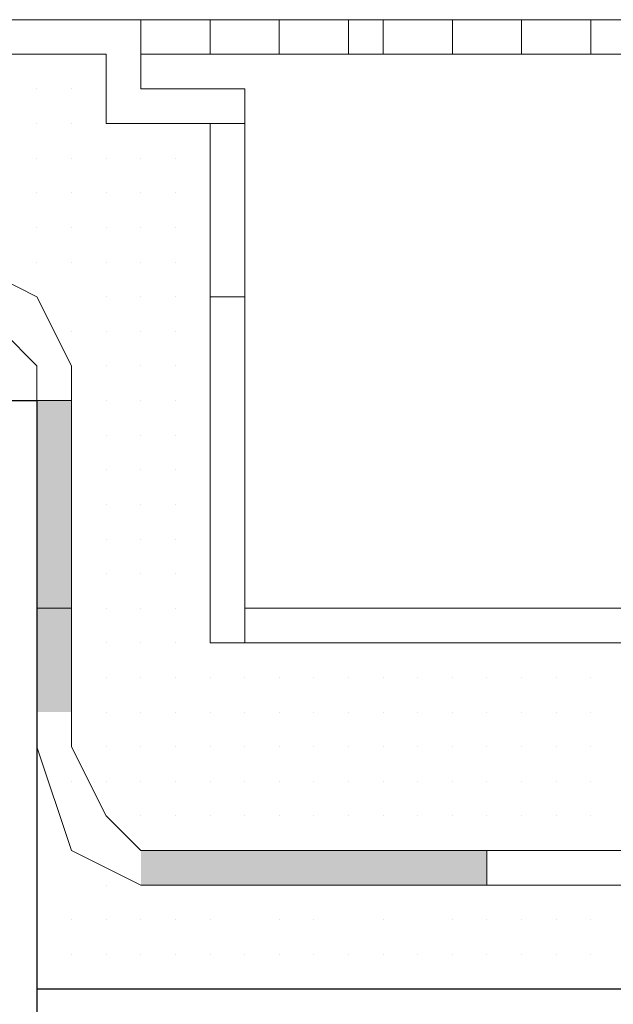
# Model space of a CAD drawing. Header units: metres. Extents: x 5.7 to 89.8, y 4 to 63.5.
# Tile 357 of 475: x 58.209 to 58.375, y 49.584 to 49.858. Entities that reach past the tile are written whole.
import ezdxf

# ---------------------------------------------------------------- set-up
doc = ezdxf.new("R2010")
doc.units = ezdxf.units.M
doc.header["$MEASUREMENT"] = 0
for name, color, linetype in [('PDF17_furn', 7, 'Continuous'), ('PDF17_hatch', 7, 'Continuous'), ('PDF17_hatch-borshi', 7, 'Continuous'), ('PDF17_Isogam', 7, 'Continuous'), ('PDF17_kaff', 7, 'Continuous'), ('PDF17_wall', 7, 'Continuous')]:
    doc.layers.add(name, color=color, linetype=linetype)

msp = doc.modelspace()

# ---------------------------------------------------------------- linework, layer by layer
at = {"layer": 'PDF17_furn', "lineweight": 18}
msp.add_lwpolyline([(58.51275, 49.85751), (58.24308, 49.85751), (58.24308, 49.84788), (58.51275, 49.84788)], close=True, dxfattribs=at)
for points in [[(58.26234, 49.85751), (58.26234, 49.84788)], [(58.2816, 49.85751), (58.2816, 49.84788)], [(58.30086, 49.85751), (58.30086, 49.84788)], [(58.3105, 49.85751), (58.3105, 49.84788)], [(58.32976, 49.85751), (58.32976, 49.84788)], [(58.34902, 49.85751), (58.34902, 49.84788)], [(58.36828, 49.85751), (58.36828, 49.84788)]]:
    msp.add_lwpolyline(points, dxfattribs=at)
at = {"layer": 'PDF17_hatch', "lineweight": 25}
msp.add_lwpolyline([(58.32976, 49.58784), (58.32976, 49.58784)], dxfattribs=at)
at = {"layer": 'PDF17_hatch-borshi', "lineweight": 18}
for points in [[(58.22381, 49.84788), (58.22381, 49.84788)], [(58.22381, 49.84788), (58.22381, 49.84788)], [(58.21418, 49.83825), (58.21418, 49.83825)], [(58.21418, 49.83825), (58.21418, 49.83825)], [(58.21418, 49.83825), (58.21418, 49.83825)], [(58.22381, 49.83825), (58.22381, 49.83825)], [(58.22381, 49.83825), (58.22381, 49.83825)], [(58.22381, 49.83825), (58.22381, 49.83825)], [(58.23345, 49.83825), (58.23345, 49.83825)], [(58.21418, 49.82862), (58.21418, 49.82862)], [(58.21418, 49.82862), (58.21418, 49.82862)], [(58.21418, 49.82862), (58.21418, 49.82862)], [(58.21418, 49.82862), (58.21418, 49.82862)], [(58.22381, 49.82862), (58.22381, 49.82862)], [(58.22381, 49.82862), (58.22381, 49.82862)], [(58.22381, 49.82862), (58.22381, 49.82862)], [(58.22381, 49.82862), (58.22381, 49.82862)], [(58.23345, 49.82862), (58.23345, 49.82862)], [(58.23345, 49.82862), (58.23345, 49.82862)], [(58.23345, 49.82862), (58.23345, 49.82862)], [(58.24308, 49.82862), (58.24308, 49.82862)], [(58.24308, 49.82862), (58.24308, 49.82862)], [(58.25271, 49.82862), (58.25271, 49.82862)], [(58.25271, 49.82862), (58.25271, 49.82862)], [(58.26234, 49.82862), (58.26234, 49.82862)], [(58.21418, 49.81899), (58.21418, 49.81899)], [(58.21418, 49.81899), (58.21418, 49.81899)], [(58.21418, 49.81899), (58.21418, 49.81899)], [(58.21418, 49.81899), (58.21418, 49.81899)], [(58.22381, 49.81899), (58.22381, 49.81899)], [(58.22381, 49.81899), (58.22381, 49.81899)], [(58.22381, 49.81899), (58.22381, 49.81899)], [(58.23345, 49.81899), (58.23345, 49.81899)], [(58.23345, 49.81899), (58.23345, 49.81899)], [(58.23345, 49.81899), (58.23345, 49.81899)], [(58.23345, 49.81899), (58.23345, 49.81899)], [(58.23345, 49.81899), (58.23345, 49.81899)], [(58.24308, 49.81899), (58.24308, 49.81899)], [(58.24308, 49.81899), (58.24308, 49.81899)], [(58.24308, 49.81899), (58.24308, 49.81899)], [(58.25271, 49.81899), (58.25271, 49.81899)], [(58.25271, 49.81899), (58.25271, 49.81899)], [(58.25271, 49.81899), (58.25271, 49.81899)], [(58.25271, 49.81899), (58.25271, 49.81899)], [(58.26234, 49.81899), (58.26234, 49.81899)], [(58.26234, 49.81899), (58.26234, 49.81899)], [(58.26234, 49.81899), (58.26234, 49.81899)], [(58.21418, 49.80936), (58.21418, 49.80936)], [(58.21418, 49.80936), (58.21418, 49.80936)], [(58.21418, 49.80936), (58.21418, 49.80936)], [(58.22381, 49.80936), (58.22381, 49.80936)], [(58.22381, 49.80936), (58.22381, 49.80936)], [(58.22381, 49.80936), (58.22381, 49.80936)], [(58.22381, 49.80936), (58.22381, 49.80936)], [(58.23345, 49.80936), (58.23345, 49.80936)], [(58.23345, 49.80936), (58.23345, 49.80936)], [(58.23345, 49.80936), (58.23345, 49.80936)], [(58.24308, 49.80936), (58.24308, 49.80936)], [(58.24308, 49.80936), (58.24308, 49.80936)], [(58.24308, 49.80936), (58.24308, 49.80936)], [(58.24308, 49.80936), (58.24308, 49.80936)], [(58.25271, 49.80936), (58.25271, 49.80936)], [(58.26234, 49.80936), (58.26234, 49.80936)], [(58.26234, 49.80936), (58.26234, 49.80936)], [(58.26234, 49.80936), (58.26234, 49.80936)], [(58.21418, 49.79972), (58.21418, 49.79972)], [(58.21418, 49.79972), (58.21418, 49.79972)], [(58.21418, 49.79972), (58.21418, 49.79972)], [(58.21418, 49.79972), (58.21418, 49.79972)], [(58.21418, 49.79972), (58.21418, 49.79972)], [(58.22381, 49.79972), (58.22381, 49.79972)], [(58.22381, 49.79972), (58.22381, 49.79972)], [(58.22381, 49.79972), (58.22381, 49.79972)], [(58.23345, 49.79972), (58.23345, 49.79972)], [(58.23345, 49.79972), (58.23345, 49.79972)], [(58.23345, 49.79972), (58.23345, 49.79972)], [(58.23345, 49.79972), (58.23345, 49.79972)], [(58.24308, 49.79972), (58.24308, 49.79972)], [(58.25271, 49.79972), (58.25271, 49.79972)], [(58.25271, 49.79972), (58.25271, 49.79972)], [(58.25271, 49.79972), (58.25271, 49.79972)], [(58.25271, 49.79972), (58.25271, 49.79972)], [(58.25271, 49.79972), (58.25271, 49.79972)], [(58.26234, 49.79972), (58.26234, 49.79972)], [(58.26234, 49.79972), (58.26234, 49.79972)], [(58.21418, 49.79009), (58.21418, 49.79009)], [(58.21418, 49.79009), (58.21418, 49.79009)], [(58.22381, 49.79009), (58.22381, 49.79009)], [(58.22381, 49.79009), (58.22381, 49.79009)], [(58.22381, 49.79009), (58.22381, 49.79009)], [(58.22381, 49.79009), (58.22381, 49.79009)], [(58.23345, 49.79009), (58.23345, 49.79009)], [(58.23345, 49.79009), (58.23345, 49.79009)], [(58.24308, 49.79009), (58.24308, 49.79009)], [(58.24308, 49.79009), (58.24308, 49.79009)], [(58.24308, 49.79009), (58.24308, 49.79009)], [(58.24308, 49.79009), (58.24308, 49.79009)], [(58.24308, 49.79009), (58.24308, 49.79009)], [(58.25271, 49.79009), (58.25271, 49.79009)], [(58.26234, 49.79009), (58.26234, 49.79009)], [(58.26234, 49.79009), (58.26234, 49.79009)], [(58.26234, 49.79009), (58.26234, 49.79009)], [(58.21418, 49.78046), (58.21418, 49.78046)], [(58.23345, 49.78046), (58.23345, 49.78046)], [(58.23345, 49.78046), (58.23345, 49.78046)], [(58.23345, 49.78046), (58.23345, 49.78046)], [(58.23345, 49.78046), (58.23345, 49.78046)], [(58.23345, 49.78046), (58.23345, 49.78046)], [(58.24308, 49.78046), (58.24308, 49.78046)], [(58.24308, 49.78046), (58.24308, 49.78046)], [(58.24308, 49.78046), (58.24308, 49.78046)], [(58.24308, 49.78046), (58.24308, 49.78046)], [(58.25271, 49.78046), (58.25271, 49.78046)], [(58.25271, 49.78046), (58.25271, 49.78046)], [(58.25271, 49.78046), (58.25271, 49.78046)], [(58.25271, 49.78046), (58.25271, 49.78046)], [(58.26234, 49.78046), (58.26234, 49.78046)], [(58.26234, 49.78046), (58.26234, 49.78046)], [(58.26234, 49.78046), (58.26234, 49.78046)], [(58.22381, 49.77083), (58.22381, 49.77083)], [(58.22381, 49.77083), (58.22381, 49.77083)], [(58.23345, 49.77083), (58.23345, 49.77083)], [(58.24308, 49.77083), (58.24308, 49.77083)], [(58.24308, 49.77083), (58.24308, 49.77083)], [(58.24308, 49.77083), (58.24308, 49.77083)], [(58.24308, 49.77083), (58.24308, 49.77083)], [(58.25271, 49.77083), (58.25271, 49.77083)], [(58.25271, 49.77083), (58.25271, 49.77083)], [(58.25271, 49.77083), (58.25271, 49.77083)], [(58.26234, 49.77083), (58.26234, 49.77083)], [(58.26234, 49.77083), (58.26234, 49.77083)], [(58.26234, 49.77083), (58.26234, 49.77083)], [(58.22381, 49.7612), (58.22381, 49.7612)], [(58.22381, 49.7612), (58.22381, 49.7612)], [(58.22381, 49.7612), (58.22381, 49.7612)], [(58.23345, 49.7612), (58.23345, 49.7612)], [(58.23345, 49.7612), (58.23345, 49.7612)], [(58.23345, 49.7612), (58.23345, 49.7612)], [(58.23345, 49.7612), (58.23345, 49.7612)], [(58.24308, 49.7612), (58.24308, 49.7612)], [(58.24308, 49.7612), (58.24308, 49.7612)], [(58.24308, 49.7612), (58.24308, 49.7612)], [(58.24308, 49.7612), (58.24308, 49.7612)], [(58.25271, 49.7612), (58.25271, 49.7612)], [(58.25271, 49.7612), (58.25271, 49.7612)], [(58.25271, 49.7612), (58.25271, 49.7612)], [(58.26234, 49.7612), (58.26234, 49.7612)], [(58.26234, 49.7612), (58.26234, 49.7612)], [(58.21418, 49.75157), (58.21418, 49.75157)], [(58.22381, 49.75157), (58.22381, 49.75157)], [(58.22381, 49.75157), (58.22381, 49.75157)], [(58.23345, 49.75157), (58.23345, 49.75157)], [(58.23345, 49.75157), (58.23345, 49.75157)], [(58.23345, 49.75157), (58.23345, 49.75157)], [(58.24308, 49.75157), (58.24308, 49.75157)], [(58.24308, 49.75157), (58.24308, 49.75157)], [(58.24308, 49.75157), (58.24308, 49.75157)], [(58.24308, 49.75157), (58.24308, 49.75157)], [(58.24308, 49.75157), (58.24308, 49.75157)], [(58.24308, 49.75157), (58.24308, 49.75157)], [(58.25271, 49.75157), (58.25271, 49.75157)], [(58.25271, 49.75157), (58.25271, 49.75157)], [(58.25271, 49.75157), (58.25271, 49.75157)], [(58.26234, 49.75157), (58.26234, 49.75157)], [(58.26234, 49.75157), (58.26234, 49.75157)], [(58.26234, 49.75157), (58.26234, 49.75157)], [(58.22381, 49.74194), (58.22381, 49.74194)], [(58.23345, 49.74194), (58.23345, 49.74194)], [(58.23345, 49.74194), (58.23345, 49.74194)], [(58.23345, 49.74194), (58.23345, 49.74194)], [(58.24308, 49.74194), (58.24308, 49.74194)], [(58.24308, 49.74194), (58.24308, 49.74194)], [(58.24308, 49.74194), (58.24308, 49.74194)], [(58.25271, 49.74194), (58.25271, 49.74194)], [(58.25271, 49.74194), (58.25271, 49.74194)], [(58.25271, 49.74194), (58.25271, 49.74194)], [(58.25271, 49.74194), (58.25271, 49.74194)], [(58.26234, 49.74194), (58.26234, 49.74194)], [(58.22381, 49.73231), (58.22381, 49.73231)], [(58.22381, 49.73231), (58.22381, 49.73231)], [(58.22381, 49.73231), (58.22381, 49.73231)], [(58.23345, 49.73231), (58.23345, 49.73231)], [(58.23345, 49.73231), (58.23345, 49.73231)], [(58.23345, 49.73231), (58.23345, 49.73231)], [(58.24308, 49.73231), (58.24308, 49.73231)], [(58.24308, 49.73231), (58.24308, 49.73231)], [(58.24308, 49.73231), (58.24308, 49.73231)], [(58.24308, 49.73231), (58.24308, 49.73231)], [(58.25271, 49.73231), (58.25271, 49.73231)], [(58.25271, 49.73231), (58.25271, 49.73231)], [(58.26234, 49.73231), (58.26234, 49.73231)], [(58.26234, 49.73231), (58.26234, 49.73231)], [(58.26234, 49.73231), (58.26234, 49.73231)], [(58.22381, 49.72268), (58.22381, 49.72268)], [(58.22381, 49.72268), (58.22381, 49.72268)], [(58.22381, 49.72268), (58.22381, 49.72268)], [(58.23345, 49.72268), (58.23345, 49.72268)], [(58.23345, 49.72268), (58.23345, 49.72268)], [(58.23345, 49.72268), (58.23345, 49.72268)], [(58.23345, 49.72268), (58.23345, 49.72268)], [(58.24308, 49.72268), (58.24308, 49.72268)], [(58.24308, 49.72268), (58.24308, 49.72268)], [(58.24308, 49.72268), (58.24308, 49.72268)], [(58.24308, 49.72268), (58.24308, 49.72268)], [(58.25271, 49.72268), (58.25271, 49.72268)], [(58.25271, 49.72268), (58.25271, 49.72268)], [(58.25271, 49.72268), (58.25271, 49.72268)], [(58.26234, 49.72268), (58.26234, 49.72268)], [(58.22381, 49.71304), (58.22381, 49.71304)], [(58.22381, 49.71304), (58.22381, 49.71304)], [(58.23345, 49.71304), (58.23345, 49.71304)], [(58.23345, 49.71304), (58.23345, 49.71304)], [(58.23345, 49.71304), (58.23345, 49.71304)], [(58.23345, 49.71304), (58.23345, 49.71304)], [(58.24308, 49.71304), (58.24308, 49.71304)], [(58.24308, 49.71304), (58.24308, 49.71304)], [(58.24308, 49.71304), (58.24308, 49.71304)], [(58.24308, 49.71304), (58.24308, 49.71304)], [(58.25271, 49.71304), (58.25271, 49.71304)], [(58.25271, 49.71304), (58.25271, 49.71304)], [(58.25271, 49.71304), (58.25271, 49.71304)], [(58.26234, 49.71304), (58.26234, 49.71304)], [(58.26234, 49.71304), (58.26234, 49.71304)], [(58.26234, 49.71304), (58.26234, 49.71304)], [(58.26234, 49.71304), (58.26234, 49.71304)], [(58.22381, 49.70341), (58.22381, 49.70341)], [(58.22381, 49.70341), (58.22381, 49.70341)], [(58.22381, 49.70341), (58.22381, 49.70341)], [(58.22381, 49.70341), (58.22381, 49.70341)], [(58.23345, 49.70341), (58.23345, 49.70341)], [(58.23345, 49.70341), (58.23345, 49.70341)], [(58.23345, 49.70341), (58.23345, 49.70341)], [(58.23345, 49.70341), (58.23345, 49.70341)], [(58.24308, 49.70341), (58.24308, 49.70341)], [(58.24308, 49.70341), (58.24308, 49.70341)], [(58.24308, 49.70341), (58.24308, 49.70341)], [(58.25271, 49.70341), (58.25271, 49.70341)], [(58.25271, 49.70341), (58.25271, 49.70341)], [(58.26234, 49.70341), (58.26234, 49.70341)], [(58.26234, 49.70341), (58.26234, 49.70341)], [(58.22381, 49.69378), (58.22381, 49.69378)], [(58.23345, 49.69378), (58.23345, 49.69378)], [(58.23345, 49.69378), (58.23345, 49.69378)], [(58.23345, 49.69378), (58.23345, 49.69378)], [(58.23345, 49.69378), (58.23345, 49.69378)], [(58.24308, 49.69378), (58.24308, 49.69378)], [(58.24308, 49.69378), (58.24308, 49.69378)], [(58.24308, 49.69378), (58.24308, 49.69378)], [(58.24308, 49.69378), (58.24308, 49.69378)], [(58.25271, 49.69378), (58.25271, 49.69378)], [(58.25271, 49.69378), (58.25271, 49.69378)], [(58.25271, 49.69378), (58.25271, 49.69378)], [(58.25271, 49.69378), (58.25271, 49.69378)], [(58.25271, 49.69378), (58.25271, 49.69378)], [(58.26234, 49.69378), (58.26234, 49.69378)], [(58.26234, 49.69378), (58.26234, 49.69378)], [(58.22381, 49.68415), (58.22381, 49.68415)], [(58.22381, 49.68415), (58.22381, 49.68415)], [(58.23345, 49.68415), (58.23345, 49.68415)], [(58.23345, 49.68415), (58.23345, 49.68415)], [(58.23345, 49.68415), (58.23345, 49.68415)], [(58.23345, 49.68415), (58.23345, 49.68415)], [(58.24308, 49.68415), (58.24308, 49.68415)], [(58.24308, 49.68415), (58.24308, 49.68415)], [(58.24308, 49.68415), (58.24308, 49.68415)], [(58.24308, 49.68415), (58.24308, 49.68415)], [(58.25271, 49.68415), (58.25271, 49.68415)], [(58.25271, 49.68415), (58.25271, 49.68415)], [(58.25271, 49.68415), (58.25271, 49.68415)], [(58.25271, 49.68415), (58.25271, 49.68415)], [(58.25271, 49.68415), (58.25271, 49.68415)], [(58.26234, 49.68415), (58.26234, 49.68415)], [(58.26234, 49.68415), (58.26234, 49.68415)], [(58.27197, 49.68415), (58.27197, 49.68415)], [(58.27197, 49.68415), (58.27197, 49.68415)], [(58.2816, 49.68415), (58.2816, 49.68415)], [(58.2816, 49.68415), (58.2816, 49.68415)], [(58.29123, 49.68415), (58.29123, 49.68415)], [(58.30086, 49.68415), (58.30086, 49.68415)], [(58.30086, 49.68415), (58.30086, 49.68415)], [(58.3105, 49.68415), (58.3105, 49.68415)], [(58.3105, 49.68415), (58.3105, 49.68415)], [(58.32013, 49.68415), (58.32013, 49.68415)], [(58.32976, 49.68415), (58.32976, 49.68415)], [(58.32976, 49.68415), (58.32976, 49.68415)], [(58.32976, 49.68415), (58.32976, 49.68415)], [(58.33939, 49.68415), (58.33939, 49.68415)], [(58.33939, 49.68415), (58.33939, 49.68415)], [(58.33939, 49.68415), (58.33939, 49.68415)], [(58.33939, 49.68415), (58.33939, 49.68415)], [(58.34902, 49.68415), (58.34902, 49.68415)], [(58.35865, 49.68415), (58.35865, 49.68415)], [(58.35865, 49.68415), (58.35865, 49.68415)], [(58.35865, 49.68415), (58.35865, 49.68415)], [(58.35865, 49.68415), (58.35865, 49.68415)], [(58.36828, 49.68415), (58.36828, 49.68415)], [(58.22381, 49.67452), (58.22381, 49.67452)], [(58.23345, 49.67452), (58.23345, 49.67452)], [(58.23345, 49.67452), (58.23345, 49.67452)], [(58.23345, 49.67452), (58.23345, 49.67452)], [(58.24308, 49.67452), (58.24308, 49.67452)], [(58.24308, 49.67452), (58.24308, 49.67452)], [(58.25271, 49.67452), (58.25271, 49.67452)], [(58.25271, 49.67452), (58.25271, 49.67452)], [(58.25271, 49.67452), (58.25271, 49.67452)], [(58.26234, 49.67452), (58.26234, 49.67452)], [(58.26234, 49.67452), (58.26234, 49.67452)], [(58.26234, 49.67452), (58.26234, 49.67452)], [(58.27197, 49.67452), (58.27197, 49.67452)], [(58.27197, 49.67452), (58.27197, 49.67452)], [(58.2816, 49.67452), (58.2816, 49.67452)], [(58.2816, 49.67452), (58.2816, 49.67452)], [(58.2816, 49.67452), (58.2816, 49.67452)], [(58.2816, 49.67452), (58.2816, 49.67452)], [(58.29123, 49.67452), (58.29123, 49.67452)], [(58.29123, 49.67452), (58.29123, 49.67452)], [(58.29123, 49.67452), (58.29123, 49.67452)], [(58.30086, 49.67452), (58.30086, 49.67452)], [(58.30086, 49.67452), (58.30086, 49.67452)], [(58.30086, 49.67452), (58.30086, 49.67452)], [(58.30086, 49.67452), (58.30086, 49.67452)], [(58.30086, 49.67452), (58.30086, 49.67452)], [(58.3105, 49.67452), (58.3105, 49.67452)], [(58.3105, 49.67452), (58.3105, 49.67452)], [(58.3105, 49.67452), (58.3105, 49.67452)], [(58.3105, 49.67452), (58.3105, 49.67452)], [(58.3105, 49.67452), (58.3105, 49.67452)], [(58.32013, 49.67452), (58.32013, 49.67452)], [(58.32013, 49.67452), (58.32013, 49.67452)], [(58.32013, 49.67452), (58.32013, 49.67452)], [(58.32013, 49.67452), (58.32013, 49.67452)], [(58.32976, 49.67452), (58.32976, 49.67452)], [(58.32976, 49.67452), (58.32976, 49.67452)], [(58.32976, 49.67452), (58.32976, 49.67452)], [(58.33939, 49.67452), (58.33939, 49.67452)], [(58.33939, 49.67452), (58.33939, 49.67452)], [(58.34902, 49.67452), (58.34902, 49.67452)], [(58.34902, 49.67452), (58.34902, 49.67452)], [(58.34902, 49.67452), (58.34902, 49.67452)], [(58.35865, 49.67452), (58.35865, 49.67452)], [(58.35865, 49.67452), (58.35865, 49.67452)], [(58.35865, 49.67452), (58.35865, 49.67452)], [(58.36828, 49.67452), (58.36828, 49.67452)], [(58.36828, 49.67452), (58.36828, 49.67452)], [(58.36828, 49.67452), (58.36828, 49.67452)], [(58.36828, 49.67452), (58.36828, 49.67452)], [(58.36828, 49.67452), (58.36828, 49.67452)], [(58.22381, 49.66489), (58.22381, 49.66489)], [(58.22381, 49.66489), (58.22381, 49.66489)], [(58.22381, 49.66489), (58.22381, 49.66489)], [(58.22381, 49.66489), (58.22381, 49.66489)], [(58.23345, 49.66489), (58.23345, 49.66489)], [(58.23345, 49.66489), (58.23345, 49.66489)], [(58.23345, 49.66489), (58.23345, 49.66489)], [(58.23345, 49.66489), (58.23345, 49.66489)], [(58.24308, 49.66489), (58.24308, 49.66489)], [(58.24308, 49.66489), (58.24308, 49.66489)], [(58.24308, 49.66489), (58.24308, 49.66489)], [(58.24308, 49.66489), (58.24308, 49.66489)], [(58.24308, 49.66489), (58.24308, 49.66489)], [(58.25271, 49.66489), (58.25271, 49.66489)], [(58.25271, 49.66489), (58.25271, 49.66489)], [(58.25271, 49.66489), (58.25271, 49.66489)], [(58.26234, 49.66489), (58.26234, 49.66489)], [(58.26234, 49.66489), (58.26234, 49.66489)], [(58.26234, 49.66489), (58.26234, 49.66489)], [(58.27197, 49.66489), (58.27197, 49.66489)], [(58.27197, 49.66489), (58.27197, 49.66489)], [(58.27197, 49.66489), (58.27197, 49.66489)], [(58.2816, 49.66489), (58.2816, 49.66489)], [(58.2816, 49.66489), (58.2816, 49.66489)], [(58.2816, 49.66489), (58.2816, 49.66489)], [(58.29123, 49.66489), (58.29123, 49.66489)], [(58.29123, 49.66489), (58.29123, 49.66489)], [(58.29123, 49.66489), (58.29123, 49.66489)], [(58.29123, 49.66489), (58.29123, 49.66489)], [(58.30086, 49.66489), (58.30086, 49.66489)], [(58.30086, 49.66489), (58.30086, 49.66489)], [(58.3105, 49.66489), (58.3105, 49.66489)], [(58.3105, 49.66489), (58.3105, 49.66489)], [(58.3105, 49.66489), (58.3105, 49.66489)], [(58.3105, 49.66489), (58.3105, 49.66489)], [(58.32013, 49.66489), (58.32013, 49.66489)], [(58.32013, 49.66489), (58.32013, 49.66489)], [(58.32013, 49.66489), (58.32013, 49.66489)], [(58.32976, 49.66489), (58.32976, 49.66489)], [(58.32976, 49.66489), (58.32976, 49.66489)], [(58.32976, 49.66489), (58.32976, 49.66489)], [(58.32976, 49.66489), (58.32976, 49.66489)], [(58.33939, 49.66489), (58.33939, 49.66489)], [(58.33939, 49.66489), (58.33939, 49.66489)], [(58.33939, 49.66489), (58.33939, 49.66489)], [(58.33939, 49.66489), (58.33939, 49.66489)], [(58.34902, 49.66489), (58.34902, 49.66489)], [(58.34902, 49.66489), (58.34902, 49.66489)], [(58.34902, 49.66489), (58.34902, 49.66489)], [(58.35865, 49.66489), (58.35865, 49.66489)], [(58.35865, 49.66489), (58.35865, 49.66489)], [(58.35865, 49.66489), (58.35865, 49.66489)], [(58.35865, 49.66489), (58.35865, 49.66489)], [(58.36828, 49.66489), (58.36828, 49.66489)], [(58.22381, 49.65526), (58.22381, 49.65526)], [(58.23345, 49.65526), (58.23345, 49.65526)], [(58.23345, 49.65526), (58.23345, 49.65526)], [(58.23345, 49.65526), (58.23345, 49.65526)], [(58.23345, 49.65526), (58.23345, 49.65526)], [(58.24308, 49.65526), (58.24308, 49.65526)], [(58.24308, 49.65526), (58.24308, 49.65526)], [(58.24308, 49.65526), (58.24308, 49.65526)], [(58.25271, 49.65526), (58.25271, 49.65526)], [(58.25271, 49.65526), (58.25271, 49.65526)], [(58.25271, 49.65526), (58.25271, 49.65526)], [(58.26234, 49.65526), (58.26234, 49.65526)], [(58.26234, 49.65526), (58.26234, 49.65526)], [(58.26234, 49.65526), (58.26234, 49.65526)], [(58.27197, 49.65526), (58.27197, 49.65526)], [(58.27197, 49.65526), (58.27197, 49.65526)], [(58.27197, 49.65526), (58.27197, 49.65526)], [(58.2816, 49.65526), (58.2816, 49.65526)], [(58.2816, 49.65526), (58.2816, 49.65526)], [(58.2816, 49.65526), (58.2816, 49.65526)], [(58.2816, 49.65526), (58.2816, 49.65526)], [(58.29123, 49.65526), (58.29123, 49.65526)], [(58.29123, 49.65526), (58.29123, 49.65526)], [(58.30086, 49.65526), (58.30086, 49.65526)], [(58.30086, 49.65526), (58.30086, 49.65526)], [(58.30086, 49.65526), (58.30086, 49.65526)], [(58.3105, 49.65526), (58.3105, 49.65526)], [(58.3105, 49.65526), (58.3105, 49.65526)], [(58.32013, 49.65526), (58.32013, 49.65526)], [(58.32013, 49.65526), (58.32013, 49.65526)], [(58.32013, 49.65526), (58.32013, 49.65526)], [(58.32013, 49.65526), (58.32013, 49.65526)], [(58.32976, 49.65526), (58.32976, 49.65526)], [(58.32976, 49.65526), (58.32976, 49.65526)], [(58.32976, 49.65526), (58.32976, 49.65526)], [(58.33939, 49.65526), (58.33939, 49.65526)], [(58.33939, 49.65526), (58.33939, 49.65526)], [(58.34902, 49.65526), (58.34902, 49.65526)], [(58.34902, 49.65526), (58.34902, 49.65526)], [(58.34902, 49.65526), (58.34902, 49.65526)], [(58.34902, 49.65526), (58.34902, 49.65526)], [(58.35865, 49.65526), (58.35865, 49.65526)], [(58.35865, 49.65526), (58.35865, 49.65526)], [(58.36828, 49.65526), (58.36828, 49.65526)], [(58.36828, 49.65526), (58.36828, 49.65526)], [(58.36828, 49.65526), (58.36828, 49.65526)], [(58.36828, 49.65526), (58.36828, 49.65526)], [(58.22381, 49.64563), (58.22381, 49.64563)], [(58.22381, 49.64563), (58.22381, 49.64563)], [(58.23345, 49.64563), (58.23345, 49.64563)], [(58.23345, 49.64563), (58.23345, 49.64563)], [(58.23345, 49.64563), (58.23345, 49.64563)], [(58.24308, 49.64563), (58.24308, 49.64563)], [(58.24308, 49.64563), (58.24308, 49.64563)], [(58.24308, 49.64563), (58.24308, 49.64563)], [(58.25271, 49.64563), (58.25271, 49.64563)], [(58.25271, 49.64563), (58.25271, 49.64563)], [(58.25271, 49.64563), (58.25271, 49.64563)], [(58.25271, 49.64563), (58.25271, 49.64563)], [(58.26234, 49.64563), (58.26234, 49.64563)], [(58.26234, 49.64563), (58.26234, 49.64563)], [(58.26234, 49.64563), (58.26234, 49.64563)], [(58.27197, 49.64563), (58.27197, 49.64563)], [(58.27197, 49.64563), (58.27197, 49.64563)], [(58.27197, 49.64563), (58.27197, 49.64563)], [(58.27197, 49.64563), (58.27197, 49.64563)], [(58.2816, 49.64563), (58.2816, 49.64563)], [(58.2816, 49.64563), (58.2816, 49.64563)], [(58.2816, 49.64563), (58.2816, 49.64563)], [(58.29123, 49.64563), (58.29123, 49.64563)], [(58.29123, 49.64563), (58.29123, 49.64563)], [(58.29123, 49.64563), (58.29123, 49.64563)], [(58.29123, 49.64563), (58.29123, 49.64563)], [(58.30086, 49.64563), (58.30086, 49.64563)], [(58.30086, 49.64563), (58.30086, 49.64563)], [(58.30086, 49.64563), (58.30086, 49.64563)], [(58.30086, 49.64563), (58.30086, 49.64563)], [(58.3105, 49.64563), (58.3105, 49.64563)], [(58.3105, 49.64563), (58.3105, 49.64563)], [(58.3105, 49.64563), (58.3105, 49.64563)], [(58.3105, 49.64563), (58.3105, 49.64563)], [(58.3105, 49.64563), (58.3105, 49.64563)], [(58.32013, 49.64563), (58.32013, 49.64563)], [(58.32013, 49.64563), (58.32013, 49.64563)], [(58.32013, 49.64563), (58.32013, 49.64563)], [(58.32013, 49.64563), (58.32013, 49.64563)], [(58.32976, 49.64563), (58.32976, 49.64563)], [(58.32976, 49.64563), (58.32976, 49.64563)], [(58.33939, 49.64563), (58.33939, 49.64563)], [(58.33939, 49.64563), (58.33939, 49.64563)], [(58.33939, 49.64563), (58.33939, 49.64563)], [(58.34902, 49.64563), (58.34902, 49.64563)], [(58.34902, 49.64563), (58.34902, 49.64563)], [(58.35865, 49.64563), (58.35865, 49.64563)], [(58.35865, 49.64563), (58.35865, 49.64563)], [(58.35865, 49.64563), (58.35865, 49.64563)], [(58.35865, 49.64563), (58.35865, 49.64563)], [(58.35865, 49.64563), (58.35865, 49.64563)], [(58.35865, 49.64563), (58.35865, 49.64563)], [(58.36828, 49.64563), (58.36828, 49.64563)], [(58.36828, 49.64563), (58.36828, 49.64563)], [(58.23345, 49.63599), (58.23345, 49.63599)], [(58.23345, 49.63599), (58.23345, 49.63599)], [(58.23345, 49.63599), (58.23345, 49.63599)], [(58.23345, 49.63599), (58.23345, 49.63599)], [(58.23345, 49.63599), (58.23345, 49.63599)], [(58.24308, 49.63599), (58.24308, 49.63599)], [(58.24308, 49.63599), (58.24308, 49.63599)], [(58.24308, 49.63599), (58.24308, 49.63599)], [(58.25271, 49.63599), (58.25271, 49.63599)], [(58.25271, 49.63599), (58.25271, 49.63599)], [(58.26234, 49.63599), (58.26234, 49.63599)], [(58.26234, 49.63599), (58.26234, 49.63599)], [(58.26234, 49.63599), (58.26234, 49.63599)], [(58.27197, 49.63599), (58.27197, 49.63599)], [(58.27197, 49.63599), (58.27197, 49.63599)], [(58.2816, 49.63599), (58.2816, 49.63599)], [(58.2816, 49.63599), (58.2816, 49.63599)], [(58.2816, 49.63599), (58.2816, 49.63599)], [(58.2816, 49.63599), (58.2816, 49.63599)], [(58.29123, 49.63599), (58.29123, 49.63599)], [(58.29123, 49.63599), (58.29123, 49.63599)], [(58.29123, 49.63599), (58.29123, 49.63599)], [(58.30086, 49.63599), (58.30086, 49.63599)], [(58.30086, 49.63599), (58.30086, 49.63599)], [(58.30086, 49.63599), (58.30086, 49.63599)], [(58.30086, 49.63599), (58.30086, 49.63599)], [(58.3105, 49.63599), (58.3105, 49.63599)], [(58.3105, 49.63599), (58.3105, 49.63599)], [(58.3105, 49.63599), (58.3105, 49.63599)], [(58.32013, 49.63599), (58.32013, 49.63599)], [(58.32013, 49.63599), (58.32013, 49.63599)], [(58.32013, 49.63599), (58.32013, 49.63599)], [(58.32013, 49.63599), (58.32013, 49.63599)], [(58.32976, 49.63599), (58.32976, 49.63599)], [(58.32976, 49.63599), (58.32976, 49.63599)], [(58.32976, 49.63599), (58.32976, 49.63599)], [(58.32976, 49.63599), (58.32976, 49.63599)], [(58.33939, 49.63599), (58.33939, 49.63599)], [(58.33939, 49.63599), (58.33939, 49.63599)], [(58.33939, 49.63599), (58.33939, 49.63599)], [(58.33939, 49.63599), (58.33939, 49.63599)], [(58.34902, 49.63599), (58.34902, 49.63599)], [(58.34902, 49.63599), (58.34902, 49.63599)], [(58.34902, 49.63599), (58.34902, 49.63599)], [(58.34902, 49.63599), (58.34902, 49.63599)], [(58.35865, 49.63599), (58.35865, 49.63599)], [(58.36828, 49.63599), (58.36828, 49.63599)], [(58.36828, 49.63599), (58.36828, 49.63599)], [(58.36828, 49.63599), (58.36828, 49.63599)], [(58.27197, 49.62636), (58.27197, 49.62636)], [(58.2816, 49.62636), (58.2816, 49.62636)], [(58.34902, 49.62636), (58.34902, 49.62636)], [(58.23345, 49.61673), (58.23345, 49.61673)], [(58.24308, 49.61673), (58.24308, 49.61673)], [(58.24308, 49.61673), (58.24308, 49.61673)], [(58.24308, 49.61673), (58.24308, 49.61673)], [(58.25271, 49.61673), (58.25271, 49.61673)], [(58.26234, 49.61673), (58.26234, 49.61673)], [(58.26234, 49.61673), (58.26234, 49.61673)], [(58.27197, 49.61673), (58.27197, 49.61673)], [(58.2816, 49.61673), (58.2816, 49.61673)], [(58.2816, 49.61673), (58.2816, 49.61673)], [(58.2816, 49.61673), (58.2816, 49.61673)], [(58.29123, 49.61673), (58.29123, 49.61673)], [(58.29123, 49.61673), (58.29123, 49.61673)], [(58.30086, 49.61673), (58.30086, 49.61673)], [(58.32013, 49.61673), (58.32013, 49.61673)], [(58.32013, 49.61673), (58.32013, 49.61673)], [(58.32013, 49.61673), (58.32013, 49.61673)], [(58.34902, 49.61673), (58.34902, 49.61673)], [(58.34902, 49.61673), (58.34902, 49.61673)], [(58.34902, 49.61673), (58.34902, 49.61673)], [(58.36828, 49.61673), (58.36828, 49.61673)], [(58.21418, 49.6071), (58.21418, 49.6071)], [(58.22381, 49.6071), (58.22381, 49.6071)], [(58.22381, 49.6071), (58.22381, 49.6071)], [(58.22381, 49.6071), (58.22381, 49.6071)], [(58.23345, 49.6071), (58.23345, 49.6071)], [(58.23345, 49.6071), (58.23345, 49.6071)], [(58.23345, 49.6071), (58.23345, 49.6071)], [(58.24308, 49.6071), (58.24308, 49.6071)], [(58.25271, 49.6071), (58.25271, 49.6071)], [(58.25271, 49.6071), (58.25271, 49.6071)], [(58.26234, 49.6071), (58.26234, 49.6071)], [(58.2816, 49.6071), (58.2816, 49.6071)], [(58.29123, 49.6071), (58.29123, 49.6071)], [(58.29123, 49.6071), (58.29123, 49.6071)], [(58.3105, 49.6071), (58.3105, 49.6071)], [(58.3105, 49.6071), (58.3105, 49.6071)], [(58.32976, 49.6071), (58.32976, 49.6071)], [(58.33939, 49.6071), (58.33939, 49.6071)], [(58.33939, 49.6071), (58.33939, 49.6071)], [(58.33939, 49.6071), (58.33939, 49.6071)], [(58.34902, 49.6071), (58.34902, 49.6071)], [(58.35865, 49.6071), (58.35865, 49.6071)], [(58.35865, 49.6071), (58.35865, 49.6071)], [(58.35865, 49.6071), (58.35865, 49.6071)], [(58.36828, 49.6071), (58.36828, 49.6071)], [(58.36828, 49.6071), (58.36828, 49.6071)], [(58.22381, 49.59747), (58.22381, 49.59747)], [(58.23345, 49.59747), (58.23345, 49.59747)], [(58.23345, 49.59747), (58.23345, 49.59747)], [(58.23345, 49.59747), (58.23345, 49.59747)], [(58.24308, 49.59747), (58.24308, 49.59747)], [(58.24308, 49.59747), (58.24308, 49.59747)], [(58.25271, 49.59747), (58.25271, 49.59747)], [(58.26234, 49.59747), (58.26234, 49.59747)], [(58.26234, 49.59747), (58.26234, 49.59747)], [(58.26234, 49.59747), (58.26234, 49.59747)], [(58.27197, 49.59747), (58.27197, 49.59747)], [(58.27197, 49.59747), (58.27197, 49.59747)], [(58.27197, 49.59747), (58.27197, 49.59747)], [(58.2816, 49.59747), (58.2816, 49.59747)], [(58.2816, 49.59747), (58.2816, 49.59747)], [(58.29123, 49.59747), (58.29123, 49.59747)], [(58.29123, 49.59747), (58.29123, 49.59747)], [(58.30086, 49.59747), (58.30086, 49.59747)], [(58.30086, 49.59747), (58.30086, 49.59747)], [(58.30086, 49.59747), (58.30086, 49.59747)], [(58.30086, 49.59747), (58.30086, 49.59747)], [(58.3105, 49.59747), (58.3105, 49.59747)], [(58.3105, 49.59747), (58.3105, 49.59747)], [(58.3105, 49.59747), (58.3105, 49.59747)], [(58.32013, 49.59747), (58.32013, 49.59747)], [(58.32013, 49.59747), (58.32013, 49.59747)], [(58.32976, 49.59747), (58.32976, 49.59747)], [(58.32976, 49.59747), (58.32976, 49.59747)], [(58.33939, 49.59747), (58.33939, 49.59747)], [(58.33939, 49.59747), (58.33939, 49.59747)], [(58.34902, 49.59747), (58.34902, 49.59747)], [(58.35865, 49.59747), (58.35865, 49.59747)], [(58.36828, 49.59747), (58.36828, 49.59747)], [(58.36828, 49.59747), (58.36828, 49.59747)], [(58.36828, 49.59747), (58.36828, 49.59747)], [(58.22381, 49.58784), (58.22381, 49.58784)], [(58.22381, 49.58784), (58.22381, 49.58784)], [(58.23345, 49.58784), (58.23345, 49.58784)], [(58.24308, 49.58784), (58.24308, 49.58784)], [(58.24308, 49.58784), (58.24308, 49.58784)], [(58.25271, 49.58784), (58.25271, 49.58784)], [(58.27197, 49.58784), (58.27197, 49.58784)], [(58.27197, 49.58784), (58.27197, 49.58784)], [(58.29123, 49.58784), (58.29123, 49.58784)], [(58.3105, 49.58784), (58.3105, 49.58784)], [(58.33939, 49.58784), (58.33939, 49.58784)], [(58.34902, 49.58784), (58.34902, 49.58784)], [(58.35865, 49.58784), (58.35865, 49.58784)]]:
    msp.add_lwpolyline(points, dxfattribs=at)
at = {"layer": 'PDF17_Isogam', "lineweight": 13}
for points in [[(57.88672, 49.75157), (57.90598, 49.78046), (57.93488, 49.79009), (58.19492, 49.79009), (58.21418, 49.78046), (58.22381, 49.7612), (58.22381, 49.65526), (58.23345, 49.63599), (58.24308, 49.62636), (58.52238, 49.62636), (58.54164, 49.63599), (58.55128, 49.65526), (58.55128, 49.7612), (58.56091, 49.78046), (58.58017, 49.79009), (63.78102, 49.79009)], [(58.22381, 49.75157), (58.21418, 49.75157), (58.21418, 49.7612), (58.20455, 49.77083), (58.19492, 49.78046), (57.90598, 49.78046)], [(58.22381, 49.69378), (58.21418, 49.69378)], [(58.21418, 49.65526), (58.22381, 49.62636), (58.24308, 49.61673), (58.52238, 49.61673), (58.55128, 49.62636), (58.56091, 49.65526), (58.55128, 49.65526)], [(58.33939, 49.62636), (58.33939, 49.61673)]]:
    msp.add_lwpolyline(points, dxfattribs=at)
at = {"layer": 'PDF17_Isogam', "transparency": 33554559}
for points in [[(58.21418, 49.66489), (58.22381, 49.66489), (58.21418, 49.75157)], [(58.22381, 49.66489), (58.21418, 49.75157), (58.22381, 49.75157)], [(58.24308, 49.61673), (58.33939, 49.61673), (58.24308, 49.62636)], [(58.33939, 49.61673), (58.24308, 49.62636), (58.33939, 49.62636)]]:
    msp.add_solid(points, dxfattribs=at)
at = {"layer": 'PDF17_kaff', "lineweight": 20}
for points in [[(57.91562, 49.85751), (58.24308, 49.85751), (58.24308, 49.83825)], [(57.91562, 49.84788), (58.23345, 49.84788), (58.23345, 49.82862), (58.27197, 49.82862)], [(58.24308, 49.83825), (58.27197, 49.83825), (58.24308, 49.83825)], [(58.27197, 49.83825), (58.27197, 49.69378), (58.48386, 49.69378), (58.48386, 49.83825)], [(58.26234, 49.82862), (58.26234, 49.68415), (58.50312, 49.68415), (58.50312, 49.82862)], [(58.26234, 49.78046), (58.27197, 49.78046)], [(58.27197, 49.69378), (58.27197, 49.68415)]]:
    msp.add_lwpolyline(points, dxfattribs=at)
at = {"layer": 'PDF17_kaff', "lineweight": 30}
msp.add_lwpolyline([(63.8388, 49.75157), (58.56091, 49.75157), (58.56091, 49.58784), (58.21418, 49.58784)], dxfattribs=at)
at = {"layer": 'PDF17_wall', "lineweight": 25}
msp.add_lwpolyline([(32.82634, 47.39192), (38.7399, 47.39192), (42.92947, 48.21058), (47.12867, 48.68251), (57.88672, 48.68251), (57.88672, 49.75157), (58.21418, 49.75157), (58.21418, 48.68251), (58.54164, 48.68251), (58.54164, 48.36468)], dxfattribs=at)

doc.saveas('drawing.dxf')
